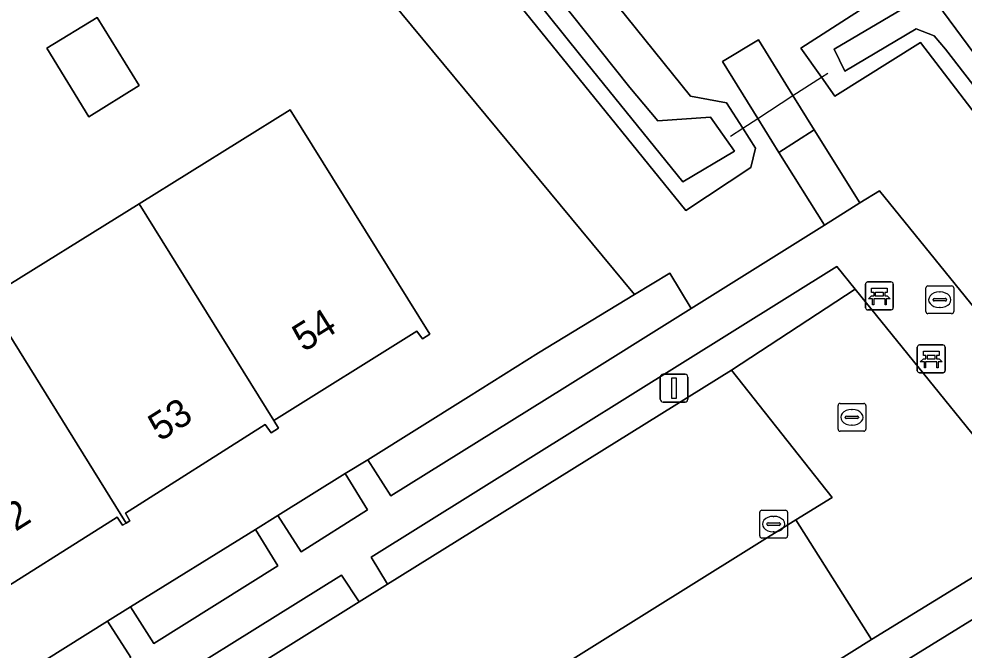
# Model space of a CAD drawing. Extents: x 159279 to 160377, y 384531 to 385888.
# Drawn here: x 159582.48 to 159616.47, y 385407.09 to 385429.79 of the extents above; entities that cross this region are included whole.
import ezdxf

# ---------------------------------------------------------------- set-up
doc = ezdxf.new("R2010")
doc.units = 0
for name, color, linetype in [('IMGEO_Bank', 7, 'Continuous'), ('IMGEO_Duiker', 7, 'Continuous'), ('IMGEO_Erf', 7, 'Continuous'), ('IMGEO_Groenvoorziening', 7, 'Continuous'), ('IMGEO_Kolk', 7, 'Continuous'), ('IMGEO_Lichtmast', 7, 'Continuous'), ('IMGEO_Oever', 7, 'Continuous'), ('IMGEO_Pand', 7, 'Continuous'), ('IMGEO_Pand_nummerreeks', 7, 'Continuous'), ('IMGEO_Parkeervlak_open', 7, 'Continuous'), ('IMGEO_Rijbaan_lokaal_open', 7, 'Continuous'), ('IMGEO_Rioolput', 7, 'Continuous'), ('IMGEO_Voetpad_gesloten', 7, 'Continuous'), ('IMGEO_Voetpad_op_trap', 7, 'Continuous'), ('IMGEO_Voetpad_open', 7, 'Continuous'), ('IMGEO_Waterloop', 7, 'Continuous')]:
    doc.layers.add(name, color=color, linetype=linetype)

msp = doc.modelspace()

# ---------------------------------------------------------------- linework, layer by layer
at = {"layer": 'IMGEO_Bank'}
for p, q in [((159612.925, 385419.406), (159612.925, 385420.247)), ((159612.925, 385420.247), (159612.925, 385419.406)), ((159613, 385420.331), (159613.841, 385420.331)), ((159613.841, 385420.331), (159613, 385420.331)), ((159613.925, 385420.256), (159613.925, 385419.415)), ((159613.925, 385419.415), (159613.925, 385420.256)), ((159613.622, 385419.729), (159613.229, 385419.729)), ((159613.234, 385419.837), (159613.234, 385419.943)), ((159613.278, 385419.943), (159613.278, 385419.837)), ((159613.566, 385419.949), (159613.284, 385419.949)), ((159613.284, 385419.831), (159613.566, 385419.831)), ((159613.572, 385419.837), (159613.572, 385419.943)), ((159613.616, 385419.943), (159613.616, 385419.837)), ((159613.85, 385419.331), (159613.009, 385419.331)), ((159613.009, 385419.331), (159613.85, 385419.331)), ((159614.789, 385417.14), (159614.789, 385417.981)), ((159614.789, 385417.981), (159614.789, 385417.14)), ((159614.864, 385418.065), (159615.705, 385418.065)), ((159615.705, 385418.065), (159614.864, 385418.065)), ((159615.789, 385417.99), (159615.789, 385417.149)), ((159615.789, 385417.149), (159615.789, 385417.99)), ((159615.098, 385417.571), (159615.098, 385417.677)), ((159615.142, 385417.677), (159615.142, 385417.571)), ((159615.43, 385417.683), (159615.148, 385417.683)), ((159615.436, 385417.571), (159615.436, 385417.677)), ((159615.48, 385417.677), (159615.48, 385417.571)), ((159615.486, 385417.463), (159615.093, 385417.463)), ((159615.148, 385417.565), (159615.43, 385417.565)), ((159615.714, 385417.065), (159614.873, 385417.065)), ((159614.873, 385417.065), (159615.714, 385417.065))]:
    msp.add_line(p, q, dxfattribs=at)
for points in [[(159613.228, 385419.949), (159613.142, 385419.949), (159613.142, 385420.11), (159613.705, 385420.11), (159613.705, 385419.949), (159613.622, 385419.949)], [(159613.172, 385419.729), (159613.03, 385419.729), (159613.142, 385419.831), (159613.228, 385419.831)], [(159613.222, 385419.722), (159613.222, 385419.515), (159613.179, 385419.515), (159613.179, 385419.722)], [(159613.622, 385419.831), (159613.705, 385419.831), (159613.817, 385419.729), (159613.678, 385419.729)], [(159613.672, 385419.722), (159613.672, 385419.515), (159613.628, 385419.515), (159613.628, 385419.722)], [(159615.092, 385417.683), (159615.006, 385417.683), (159615.006, 385417.844), (159615.569, 385417.844), (159615.569, 385417.683), (159615.486, 385417.683)], [(159615.036, 385417.463), (159614.894, 385417.463), (159615.006, 385417.565), (159615.092, 385417.565)], [(159615.086, 385417.456), (159615.086, 385417.249), (159615.043, 385417.249), (159615.043, 385417.456)], [(159615.486, 385417.565), (159615.569, 385417.565), (159615.681, 385417.463), (159615.542, 385417.463)], [(159615.536, 385417.456), (159615.536, 385417.249), (159615.492, 385417.249), (159615.492, 385417.456)]]:
    msp.add_lwpolyline(points, dxfattribs=at)
for centre, radius, start, end in [((159613.003, 385420.253), 0.0779, 92.4484, 184.2845), ((159613.003, 385420.253), 0.0779, 92.4484, 184.2845), ((159613.847, 385420.253), 0.0779, 2.4484, 94.2845), ((159613.847, 385420.253), 0.0779, 2.4484, 94.2845), ((159613.172, 385419.722), 0.00671, 2.8957, 87.1043), ((159613.229, 385419.722), 0.00671, 92.8957, 177.1043), ((159613.227, 385419.942), 0.00671, 2.8957, 87.1043), ((159613.227, 385419.838), 0.00671, 272.8957, 357.1043), ((159613.284, 385419.942), 0.00671, 92.8957, 177.1043), ((159613.284, 385419.838), 0.00671, 182.8957, 267.1043), ((159613.566, 385419.942), 0.00671, 2.8957, 87.1043), ((159613.566, 385419.838), 0.00671, 272.8957, 357.1043), ((159613.623, 385419.942), 0.00671, 92.8957, 177.1043), ((159613.623, 385419.838), 0.00671, 182.8957, 267.1043), ((159613.621, 385419.722), 0.00671, 2.8957, 87.1043), ((159613.678, 385419.722), 0.00671, 92.8957, 177.1043), ((159613.003, 385419.409), 0.0779, 182.4484, 274.2845), ((159613.003, 385419.409), 0.0779, 182.4484, 274.2845), ((159613.847, 385419.409), 0.0779, 272.4484, 4.2845), ((159613.847, 385419.409), 0.0779, 272.4484, 4.2845), ((159614.867, 385417.987), 0.0779, 92.4484, 184.2845), ((159614.867, 385417.987), 0.0779, 92.4484, 184.2845), ((159615.711, 385417.987), 0.0779, 2.4484, 94.2845), ((159615.711, 385417.987), 0.0779, 2.4484, 94.2845), ((159615.091, 385417.676), 0.00671, 2.8957, 87.1043), ((159615.148, 385417.676), 0.00671, 92.8957, 177.1043), ((159615.43, 385417.676), 0.00671, 2.8957, 87.1043), ((159615.487, 385417.676), 0.00671, 92.8957, 177.1043), ((159615.036, 385417.456), 0.00671, 2.8957, 87.1043), ((159615.093, 385417.456), 0.00671, 92.8957, 177.1043), ((159615.091, 385417.572), 0.00671, 272.8957, 357.1043), ((159615.148, 385417.572), 0.00671, 182.8957, 267.1043), ((159615.43, 385417.572), 0.00671, 272.8957, 357.1043), ((159615.487, 385417.572), 0.00671, 182.8957, 267.1043), ((159615.485, 385417.456), 0.00671, 2.8957, 87.1043), ((159615.542, 385417.456), 0.00671, 92.8957, 177.1043), ((159614.867, 385417.143), 0.0779, 182.4484, 274.2845), ((159614.867, 385417.143), 0.0779, 182.4484, 274.2845), ((159615.711, 385417.143), 0.0779, 272.4484, 4.2845), ((159615.711, 385417.143), 0.0779, 272.4484, 4.2845)]:
    msp.add_arc(centre, radius, start, end, dxfattribs=at)
at = {"layer": 'IMGEO_Duiker'}
msp.add_lwpolyline([(159608.075, 385425.582), (159608.513, 385425.866), (159609.051, 385426.214), (159610.318, 385427.034), (159611.342, 385427.696), (159611.569, 385427.843)], dxfattribs=at)
at = {"layer": 'IMGEO_Erf'}
for points in [[(159574.173, 385453.369), (159546.415, 385436.07), (159544.876, 385435.092), (159557.187, 385415.316), (159568.379, 385397.437), (159570.594, 385398.781), (159575.087, 385401.511), (159575.896, 385402.028), (159580.303, 385404.776), (159581.123, 385405.292), (159585.671, 385408.125), (159586.501, 385408.642), (159590.988, 385411.431), (159591.794, 385411.934), (159594.212, 385413.445), (159595.036, 385413.938), (159598.654, 385416.205), (159601.163, 385417.778), (159604.622, 385419.876), (159591.658, 385435.532), (159593.045, 385436.63), (159589.871, 385440.661), (159588.553, 385439.59), (159576.484, 385454.809)], [(159584.993, 385426.272), (159583.489, 385428.74), (159585.293, 385429.847), (159586.806, 385427.404)]]:
    msp.add_lwpolyline(points, close=True, dxfattribs=at)
msp.add_lwpolyline([(159581.319, 385419.735), (159586.804, 385423.148), (159592.234, 385426.528), (159597.258, 385418.45), (159596.992, 385418.284), (159596.791, 385418.563), (159591.655, 385415.354), (159591.817, 385415.072), (159591.56, 385414.908), (159591.343, 385415.201), (159586.32, 385412.02), (159586.472, 385411.738), (159586.343, 385411.661), (159586.211, 385411.582), (159586.014, 385411.867), (159580.963, 385408.682)], dxfattribs=at)
at = {"layer": 'IMGEO_Groenvoorziening'}
for points in [[(159585.639, 385453.093), (159606.634, 385427.011)], [(159606.634, 385427.011), (159607.933, 385426.779), (159608.513, 385425.866), (159608.972, 385425.144), (159608.798, 385424.451), (159606.462, 385422.901), (159582.842, 385452.091)], [(159591.658, 385435.532), (159604.622, 385419.876), (159605.885, 385420.643), (159606.658, 385419.377), (159611.447, 385422.378), (159609.804, 385424.992), (159609.051, 385426.214), (159607.789, 385428.262), (159609.079, 385429.045), (159610.318, 385427.034), (159611.075, 385425.806), (159612.724, 385423.184), (159613.43, 385423.609), (159622.874, 385411.955), (159623.988, 385410.51), (159624.637, 385410.931), (159635.404, 385397.306), (159636.826, 385398.323), (159641.454, 385392.593), (159640.152, 385391.343), (159654.704, 385373.839)]]:
    msp.add_lwpolyline(points, dxfattribs=at)
for points in [[(159627.182, 385417.505), (159636.237, 385406.381), (159637.617, 385406.913), (159638.588, 385405.437), (159637.569, 385404.595), (159645.751, 385393.683), (159653.222, 385382.451), (159654.761, 385380.688), (159653.836, 385379.888), (159652.246, 385381.582), (159649.394, 385383.908), (159614.908, 385428.947), (159611.824, 385427.012), (159611.342, 385427.696), (159610.601, 385428.748), (159615.488, 385431.896)], [(159608.104, 385417.162), (159612.555, 385420.073), (159611.896, 385420.887), (159595.145, 385410.429), (159595.737, 385409.456)], [(159606.658, 385419.377), (159605.885, 385420.643), (159604.622, 385419.876), (159601.163, 385417.778), (159598.654, 385416.205), (159595.036, 385413.938), (159595.861, 385412.634), (159602.12, 385416.534)], [(159612.555, 385420.073), (159608.104, 385417.162), (159611.731, 385412.583), (159610.422, 385411.774), (159613.145, 385407.469), (159619.562, 385411.42)], [(159594.212, 385413.445), (159591.794, 385411.934), (159592.632, 385410.619), (159595.025, 385412.138)], [(159623.988, 385410.51), (159622.874, 385411.955), (159614.169, 385406.579), (159615.233, 385404.838), (159618.299, 385406.825)], [(159590.988, 385411.431), (159586.501, 385408.642), (159587.331, 385407.33), (159591.791, 385410.12)], [(159594.718, 385408.821), (159594.081, 385409.784), (159585.47, 385404.412), (159586.072, 385403.434)], [(159585.671, 385408.125), (159581.123, 385405.292), (159581.963, 385403.971), (159586.515, 385406.819)]]:
    msp.add_lwpolyline(points, close=True, dxfattribs=at)
at = {"layer": 'IMGEO_Kolk'}
for p, q in [((159609.122, 385411.194), (159609.122, 385412.046)), ((159609.197, 385412.12), (159610.049, 385412.12)), ((159609.61, 385411.9), (159609.635, 385411.9)), ((159610.123, 385412.046), (159610.123, 385411.194)), ((159609.381, 385411.614), (159609.381, 385411.626)), ((159609.819, 385411.577), (159609.421, 385411.577)), ((159609.424, 385411.663), (159609.822, 385411.663)), ((159609.865, 385411.626), (159609.865, 385411.614)), ((159609.633, 385411.34), (159609.608, 385411.34)), ((159610.049, 385411.12), (159609.197, 385411.12))]:
    msp.add_line(p, q, dxfattribs=at)
for points in [[(159609.122, 385411.194), (159609.122, 385412.046)], [(159609.197, 385412.12), (159610.049, 385412.12)], [(159610.123, 385412.046), (159610.123, 385411.194)], [(159610.049, 385411.12), (159609.197, 385411.12)]]:
    msp.add_lwpolyline(points, dxfattribs=at)
for centre, radius, start, end in [((159609.199, 385412.044), 0.0765, 91.552, 178.448), ((159609.199, 385412.044), 0.0765, 91.552, 178.448), ((159610.047, 385412.044), 0.0765, 1.552, 88.448), ((159610.047, 385412.044), 0.0765, 1.552, 88.448), ((159609.421, 385411.623), 0.0403, 85.8775, 175.7526), ((159609.418, 385411.613), 0.0366, 178.938, 274.7102), ((159609.822, 385411.62), 0.043, 264.8664, 352.4533), ((159609.826, 385411.625), 0.0386, 1.7309, 96.639), ((159609.199, 385411.196), 0.0765, 181.552, 268.448), ((159609.199, 385411.196), 0.0765, 181.552, 268.448), ((159610.047, 385411.196), 0.0765, 271.552, 358.448), ((159610.047, 385411.196), 0.0765, 271.552, 358.448)]:
    msp.add_arc(centre, radius, start, end, dxfattribs=at)
for centre, major_axis, ratio, start_param, end_param in [((159609.609, 385411.62), (-0.387, 0.002), 0.722429, 4.712389, 7.853982), ((159609.634, 385411.62), (-0.39, 0.002), 0.717154, 1.570796, 4.712389)]:
    msp.add_ellipse(centre, major_axis=major_axis, ratio=ratio, start_param=start_param, end_param=end_param, dxfattribs=at)
at = {"layer": 'IMGEO_Lichtmast'}
for p, q in [((159605.647, 385417.013), (159606.437, 385417.013)), ((159606.437, 385417.013), (159605.647, 385417.013)), ((159605.547, 385416.113), (159605.547, 385416.913)), ((159605.547, 385416.913), (159605.547, 385416.113)), ((159606.537, 385416.913), (159606.537, 385416.113)), ((159606.537, 385416.113), (159606.537, 385416.913)), ((159606.437, 385416.013), (159605.647, 385416.013)), ((159605.647, 385416.013), (159606.437, 385416.013))]:
    msp.add_line(p, q, dxfattribs=at)
msp.add_lwpolyline([(159605.967, 385416.888), (159606.117, 385416.888), (159606.117, 385416.138), (159605.967, 385416.138), (159605.967, 385416.888)], dxfattribs=at)
for centre, start, end in [((159605.647, 385416.913), 90, 180), ((159605.647, 385416.913), 90, 180), ((159606.437, 385416.913), 0, 90), ((159606.437, 385416.913), 360, 90), ((159605.647, 385416.113), 180, 270), ((159605.647, 385416.113), 180, 270), ((159606.437, 385416.113), 270, 0), ((159606.437, 385416.113), 270, 0)]:
    msp.add_arc(centre, 0.1, start, end, dxfattribs=at)
at = {"layer": 'IMGEO_Oever'}
msp.add_lwpolyline([(159582.842, 385452.091), (159606.462, 385422.901), (159608.798, 385424.451), (159608.972, 385425.144), (159608.513, 385425.866), (159607.933, 385426.779), (159606.634, 385427.011), (159585.639, 385453.093)], dxfattribs=at)
for points in [[(159583.565, 385452.298), (159584.109, 385452.887), (159604.456, 385427.328), (159605.453, 385426.127), (159607.356, 385426.263), (159608.217, 385425.039), (159606.359, 385423.929), (159602.689, 385428.461)], [(159614.908, 385428.947), (159649.394, 385383.908), (159652.246, 385381.582), (159653.836, 385379.888), (159654.761, 385380.688), (159653.222, 385382.451), (159645.751, 385393.683), (159637.569, 385404.595), (159638.588, 385405.437), (159637.617, 385406.913), (159636.237, 385406.381), (159627.182, 385417.505), (159615.488, 385431.896), (159610.601, 385428.748), (159611.342, 385427.696), (159611.824, 385427.012)], [(159614.743, 385429.435), (159612.183, 385427.917), (159611.797, 385428.71), (159614.426, 385430.251), (159615.083, 385430.568), (159615.491, 385430.364), (159618.187, 385426.716), (159626.072, 385416.724), (159635.272, 385405.576), (159636.609, 385405.802), (159637.198, 385405.1), (159636.926, 385403.65), (159645.219, 385392.819), (159651.79, 385383.574), (159654.192, 385380.855), (159653.693, 385380.47), (159652.515, 385381.671), (159648.663, 385386.384), (159638.421, 385400.024), (159622.878, 385419.556), (159615.808, 385428.71), (159615.4, 385429.186)]]:
    msp.add_lwpolyline(points, close=True, dxfattribs=at)
at = {"layer": 'IMGEO_Pand'}
for points in [[(159584.993, 385426.272), (159586.806, 385427.404), (159585.293, 385429.847), (159583.489, 385428.74)], [(159592.234, 385426.528), (159586.804, 385423.148), (159591.655, 385415.354), (159596.791, 385418.563), (159596.992, 385418.284), (159597.258, 385418.45)], [(159586.804, 385423.148), (159581.319, 385419.735), (159586.343, 385411.661), (159586.472, 385411.738), (159586.32, 385412.02), (159591.343, 385415.201), (159591.56, 385414.908), (159591.817, 385415.072), (159591.655, 385415.354)], [(159581.319, 385419.735), (159575.825, 385416.316), (159580.669, 385408.533), (159580.858, 385408.254), (159581.129, 385408.426), (159580.963, 385408.682), (159586.014, 385411.867), (159586.211, 385411.582), (159586.343, 385411.661)]]:
    msp.add_lwpolyline(points, close=True, dxfattribs=at)
at = {"layer": 'IMGEO_Parkeervlak_open'}
msp.add_lwpolyline([(159613.145, 385407.469), (159610.422, 385411.774), (159601.486, 385406.201), (159604.234, 385401.878)], close=True, dxfattribs=at)
at = {"layer": 'IMGEO_Rijbaan_lokaal_open'}
msp.add_lwpolyline([(159575.334, 385389.941), (159577.283, 385391.144), (159584, 385395.308), (159588.467, 385398.112), (159597.442, 385403.674), (159601.486, 385406.201), (159610.422, 385411.774), (159611.731, 385412.583), (159608.104, 385417.162), (159595.737, 385409.456), (159594.718, 385408.821), (159586.072, 385403.434), (159585.051, 385402.798), (159580.845, 385400.177), (159579.812, 385399.534), (159572.286, 385394.844)], dxfattribs=at)
at = {"layer": 'IMGEO_Rioolput'}
for p, q in [((159615.096, 385419.266), (159615.096, 385420.118)), ((159615.171, 385420.192), (159616.023, 385420.192)), ((159616.097, 385420.118), (159616.097, 385419.266)), ((159615.355, 385419.686), (159615.355, 385419.698)), ((159615.398, 385419.735), (159615.796, 385419.735)), ((159615.584, 385419.972), (159615.609, 385419.972)), ((159615.839, 385419.698), (159615.839, 385419.686)), ((159615.793, 385419.649), (159615.395, 385419.649)), ((159615.607, 385419.412), (159615.582, 385419.412)), ((159616.023, 385419.192), (159615.171, 385419.192)), ((159612.012, 385415.963), (159612.864, 385415.963)), ((159611.937, 385415.037), (159611.937, 385415.889)), ((159612.425, 385415.743), (159612.45, 385415.743)), ((159612.938, 385415.889), (159612.938, 385415.037)), ((159612.196, 385415.457), (159612.196, 385415.469)), ((159612.634, 385415.42), (159612.236, 385415.42)), ((159612.239, 385415.506), (159612.637, 385415.506)), ((159612.68, 385415.469), (159612.68, 385415.457)), ((159612.864, 385414.963), (159612.012, 385414.963)), ((159612.448, 385415.183), (159612.423, 385415.183))]:
    msp.add_line(p, q, dxfattribs=at)
for points in [[(159615.096, 385419.266), (159615.096, 385420.118)], [(159615.171, 385420.192), (159616.023, 385420.192)], [(159616.097, 385420.118), (159616.097, 385419.266)], [(159616.023, 385419.192), (159615.171, 385419.192)], [(159612.012, 385415.963), (159612.864, 385415.963)], [(159611.937, 385415.037), (159611.937, 385415.889)], [(159612.938, 385415.889), (159612.938, 385415.037)], [(159612.864, 385414.963), (159612.012, 385414.963)]]:
    msp.add_lwpolyline(points, dxfattribs=at)
for centre, radius, start, end in [((159615.173, 385420.116), 0.0765, 91.552, 178.448), ((159615.173, 385420.116), 0.0765, 91.552, 178.448), ((159616.021, 385420.116), 0.0765, 1.552, 88.448), ((159616.021, 385420.116), 0.0765, 1.552, 88.448), ((159615.395, 385419.695), 0.0403, 85.8775, 175.7526), ((159615.392, 385419.685), 0.0366, 178.938, 274.7102), ((159615.796, 385419.692), 0.043, 264.8664, 352.4533), ((159615.8, 385419.697), 0.0386, 1.7309, 96.639), ((159615.173, 385419.268), 0.0765, 181.552, 268.448), ((159615.173, 385419.268), 0.0765, 181.552, 268.448), ((159616.021, 385419.268), 0.0765, 271.552, 358.448), ((159616.021, 385419.268), 0.0765, 271.552, 358.448), ((159612.014, 385415.887), 0.0765, 91.552, 178.448), ((159612.014, 385415.887), 0.0765, 91.552, 178.448), ((159612.862, 385415.887), 0.0765, 1.552, 88.448), ((159612.862, 385415.887), 0.0765, 1.552, 88.448), ((159612.236, 385415.466), 0.0403, 85.8775, 175.7526), ((159612.233, 385415.456), 0.0366, 178.938, 274.7102), ((159612.637, 385415.463), 0.043, 264.8664, 352.4533), ((159612.641, 385415.468), 0.0386, 1.7309, 96.639), ((159612.014, 385415.039), 0.0765, 181.552, 268.448), ((159612.014, 385415.039), 0.0765, 181.552, 268.448), ((159612.862, 385415.039), 0.0765, 271.552, 358.448), ((159612.862, 385415.039), 0.0765, 271.552, 358.448)]:
    msp.add_arc(centre, radius, start, end, dxfattribs=at)
for centre, major_axis, ratio, start_param, end_param in [((159615.583, 385419.692), (-0.387, 0.002), 0.722429, 4.712389, 7.853982), ((159615.608, 385419.692), (-0.39, 0.002), 0.717154, 1.570796, 4.712389), ((159612.424, 385415.463), (-0.387, 0.002), 0.722429, 4.712389, 7.853982), ((159612.449, 385415.463), (-0.39, 0.002), 0.717154, 1.570796, 4.712389)]:
    msp.add_ellipse(centre, major_axis=major_axis, ratio=ratio, start_param=start_param, end_param=end_param, dxfattribs=at)
at = {"layer": 'IMGEO_Voetpad_gesloten'}
msp.add_lwpolyline([(159607.789, 385428.262), (159609.051, 385426.214), (159609.804, 385424.992), (159611.075, 385425.806), (159610.318, 385427.034), (159609.079, 385429.045)], close=True, dxfattribs=at)
at = {"layer": 'IMGEO_Voetpad_op_trap'}
msp.add_lwpolyline([(159611.075, 385425.806), (159609.804, 385424.992), (159611.447, 385422.378), (159612.724, 385423.184)], close=True, dxfattribs=at)
at = {"layer": 'IMGEO_Voetpad_open'}
for points in [[(159614.169, 385406.579), (159622.874, 385411.955), (159613.43, 385423.609), (159612.724, 385423.184), (159611.447, 385422.378), (159606.658, 385419.377), (159602.12, 385416.534), (159595.861, 385412.634), (159595.036, 385413.938), (159594.212, 385413.445), (159595.025, 385412.138), (159592.632, 385410.619), (159591.794, 385411.934), (159590.988, 385411.431), (159591.791, 385410.12), (159587.331, 385407.33), (159586.501, 385408.642), (159585.671, 385408.125), (159586.515, 385406.819)], [(159594.081, 385409.784), (159594.718, 385408.821), (159595.737, 385409.456), (159595.145, 385410.429), (159611.896, 385420.887), (159612.555, 385420.073), (159619.562, 385411.42), (159613.145, 385407.469), (159604.234, 385401.878), (159600.119, 385399.374), (159591.213, 385393.765), (159586.7, 385390.996), (159579.982, 385386.809), (159578.099, 385385.588), (159575.334, 385389.941)], [(159572.286, 385394.844), (159571.689, 385395.814), (159579.212, 385400.512), (159579.812, 385399.534), (159580.845, 385400.177), (159580.243, 385401.157), (159584.427, 385403.769), (159585.051, 385402.798), (159586.072, 385403.434), (159585.47, 385404.412), (159594.081, 385409.784)]]:
    msp.add_lwpolyline(points, dxfattribs=at)
at = {"layer": 'IMGEO_Waterloop'}
for points in [[(159583.565, 385452.298), (159602.689, 385428.461), (159606.359, 385423.929), (159608.217, 385425.039), (159607.356, 385426.263), (159605.453, 385426.127), (159604.456, 385427.328), (159584.109, 385452.887)], [(159614.743, 385429.435), (159615.4, 385429.186), (159615.808, 385428.71), (159622.878, 385419.556), (159638.421, 385400.024), (159648.663, 385386.384), (159652.515, 385381.671), (159653.693, 385380.47), (159654.192, 385380.855), (159651.79, 385383.574), (159645.219, 385392.819), (159636.926, 385403.65), (159637.198, 385405.1), (159636.609, 385405.802), (159635.272, 385405.576), (159626.072, 385416.724), (159618.187, 385426.716), (159615.491, 385430.364), (159615.083, 385430.568), (159614.426, 385430.251), (159611.797, 385428.71), (159612.183, 385427.917)]]:
    msp.add_lwpolyline(points, close=True, dxfattribs=at)

# ---------------------------------------------------------------- texts
at = {"layer": 'IMGEO_Pand_nummerreeks'}
for s, rotation, p in [('54', 31.9997, (159592.726, 385417.792)), ('53', 32.3435, (159587.55, 385414.575)), ('52', 32.2346, (159581.734, 385410.942))]:
    msp.add_text(s, height=1, rotation=rotation, dxfattribs=at).set_placement(p)

doc.saveas('drawing.dxf')
